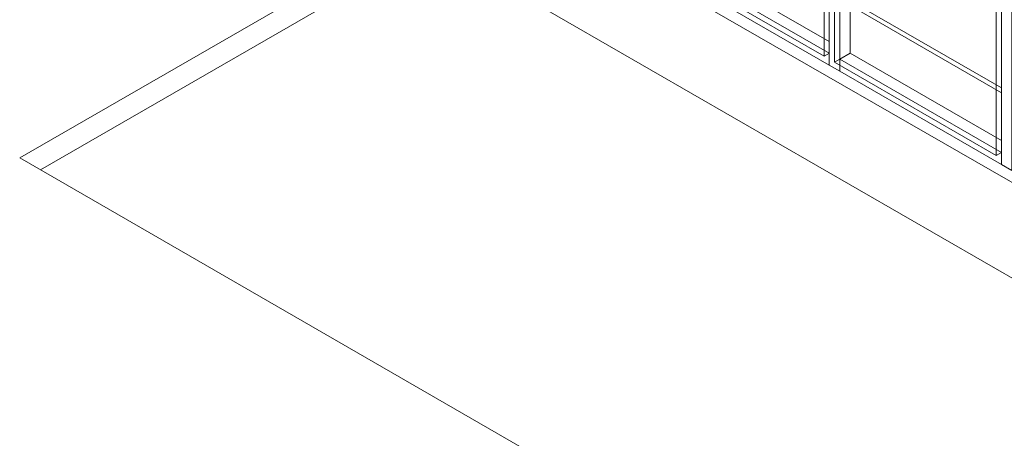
# Model space of a CAD drawing. Header units: metres. Extents: x -33 to 126, y -29 to 31.
# Tile 467 of 656: x 81.8 to 85.16, y -2.14 to -0.71. Entities that reach past the tile are written whole.
import ezdxf

# ---------------------------------------------------------------- set-up
doc = ezdxf.new("R2010")
doc.units = ezdxf.units.M
for name, color, linetype, lineweight in [('A-AREA', 32, 'Continuous', 9), ('A-FLOR', 192, 'Continuous', 18), ('A-GLAZ-CURT', 52, 'Continuous', 18), ('A-GLAZ-CWMG', 51, 'Continuous', 18), ('A-WALL', 113, 'Continuous', 18)]:
    doc.layers.add(name, color=color, linetype=linetype, lineweight=lineweight)

# ---------------------------------------------------------------- blocks, each defined once
blk = doc.blocks.new('Painel do sistema - Envidraçado-169720-PERSPECTIVA GERAL')
at = {"layer": 'A-GLAZ-CURT', "lineweight": 9}
for p, q in [((17.6057, -4.9123), (17.588, -4.9225)), ((18.1395, -5.2409), (17.588, -4.9225)), ((17.588, -4.9225), (17.588, -5.4165)), ((17.6057, -5.4063), (17.6057, -4.9127)), ((18.1572, -5.2307), (18.1395, -5.2409)), ((18.1395, -5.7349), (18.1395, -5.2409)), ((17.588, -5.4165), (17.6057, -5.4063)), ((18.1569, -5.7245), (17.6057, -5.4063)), ((17.588, -5.4165), (18.1395, -5.7349)), ((18.1572, -5.7247), (18.1395, -5.7349))]:
    blk.add_line(p, q, dxfattribs=at)
blk = doc.blocks.new('Montante retangular - 50 x 150 mm-169677-PERSPECTIVA GERAL')
at = {"layer": 'A-GLAZ-CWMG', "lineweight": 9}
for p, q in [((17.6053, -5.4065), (17.6407, -5.3861)), ((18.1569, -5.6841), (17.6407, -5.3861)), ((17.6053, -5.4265), (17.6053, -5.4065)), ((18.1569, -5.7249), (17.6053, -5.4065)), ((17.6053, -5.4473), (17.6053, -5.4265)), ((17.6053, -5.4473), (18.1569, -5.7657)), ((18.1569, -5.7249), (18.1569, -5.7657))]:
    blk.add_line(p, q, dxfattribs=at)
blk = doc.blocks.new('Montante retangular - 50 x 150 mm-169680-PERSPECTIVA GERAL')
at = {"layer": 'A-GLAZ-CWMG', "lineweight": 9}
for p, q in [((16.9831, -4.5328), (16.9831, -5.0881)), ((17.0184, -4.5737), (17.0184, -4.5532)), ((17.0184, -5.0876), (17.0184, -4.5737)), ((17.0538, -4.5941), (17.0538, -5.0472)), ((17.0184, -5.1085), (16.9831, -5.0881)), ((17.0184, -5.1085), (17.0184, -5.0876))]:
    blk.add_line(p, q, dxfattribs=at)

msp = doc.modelspace()

# ---------------------------------------------------------------- linework, layer by layer
at = {"layer": 'A-AREA'}
msp.add_line((81.8045, -1.1832), (83.141, -0.4116), dxfattribs=at)
at = {"layer": 'A-FLOR', "lineweight": 9}
for p, q in [((81.8045, -1.1832), (83.141, -0.4116)), ((83.2117, -0.4524), (81.8753, -1.224)), ((83.6743, -2.2627), (81.8045, -1.1832))]:
    msp.add_line(p, q, dxfattribs=at)
at = {"layer": 'A-WALL', "lineweight": 9}
for p, q in [((85.7219, -1.5751), (82.9854, 0.0048)), ((82.9854, -0.3218), (85.7219, -1.9017)), ((84.6365, -0.6463), (85.1527, -0.9443)), ((85.1527, -0.9607), (84.6365, -0.6626))]:
    msp.add_line(p, q, dxfattribs=at)

# ---------------------------------------------------------------- block references
at = {"layer": 'A-GLAZ-CURT', "lineweight": 9}
for p in [(66.4089, 4.899), (66.9958, 4.5601)]:
    msp.add_blockref('Painel do sistema - Envidraçado-169720-PERSPECTIVA GERAL', p, dxfattribs=at)
at = {"layer": 'A-GLAZ-CWMG', "lineweight": 9}
for name, p in [('Montante retangular - 50 x 150 mm-169680-PERSPECTIVA GERAL', (67.5827, 4.2213)), ('Montante retangular - 50 x 150 mm-169677-PERSPECTIVA GERAL', (66.4089, 4.899)), ('Montante retangular - 50 x 150 mm-169680-PERSPECTIVA GERAL', (68.1696, 3.8824)), ('Montante retangular - 50 x 150 mm-169677-PERSPECTIVA GERAL', (66.9958, 4.5601))]:
    msp.add_blockref(name, p, dxfattribs=at)

doc.saveas('drawing.dxf')
